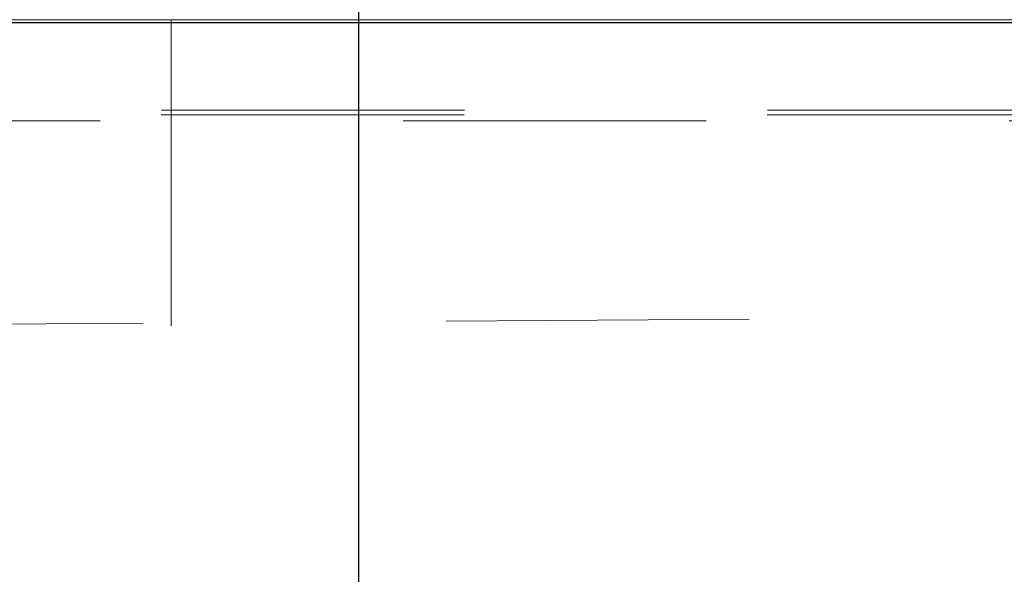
# Model space of a CAD drawing. Header units: metres. Extents: x -16.9 to 14.1, y -10.1 to 10.9.
# Tile 368 of 656: x -10.574 to -10.249, y 7.143 to 7.326. Entities that reach past the tile are written whole.
import ezdxf

# ---------------------------------------------------------------- set-up
doc = ezdxf.new("R2010")
doc.units = ezdxf.units.M
doc.linetypes.add('Ligne de quadrillage', pattern=[0.022225, 0.0127, -0.003175, 0.003175, -0.003175])
doc.linetypes.add('Tiret', pattern=[0.00635, 0.003175, -0.003175])
for name, color, linetype, lineweight in [('A-WALL', 113, 'Continuous', 25), ('G-ANNO-TEXT', 231, 'Continuous', 9), ('S-BEAM', 12, 'Continuous', 18), ('S-BEAM-HDLN', 1, 'Tiret', 18), ('S-GRID', 1, 'Continuous', 9)]:
    doc.layers.add(name, color=color, linetype=linetype, lineweight=lineweight)

msp = doc.modelspace()

# ---------------------------------------------------------------- linework, layer by layer
at = {"layer": 'A-WALL'}
msp.add_line((-9.05675, 7.32525), (-14.75714, 7.32525), dxfattribs=at)
at = {"layer": 'G-ANNO-TEXT', "color": 190, "lineweight": 25}
for p in [(-10.46186, 5.5103), (-10.46186, 4.98864), (-10.46186, 6.96627), (-10.46186, 6.53866)]:
    msp.add_line(p, (-10.46186, 9.37626), dxfattribs=at)
at = {"layer": 'S-BEAM'}
for p, q in [((-15.11773, 7.32625), (12.22454, 7.32625)), ((-10.52382, 7.32625), (-10.52382, 7.32525))]:
    msp.add_line(p, q, dxfattribs=at)
at = {"layer": 'S-BEAM-HDLN'}
for p, q in [((-10.52382, 7.32521), (-10.52382, 7.10529)), ((12.17298, 7.2964), (-15.04723, 7.2964)), ((12.17295, 7.29484), (-15.04725, 7.29484)), ((-15.04725, 7.29284), (12.17295, 7.29284))]:
    msp.add_line(p, q, dxfattribs=at)
at = {"layer": 'S-GRID', "linetype": 'Ligne de quadrillage'}
msp.add_line((2.06667, 7.30871), (-16.11272, 7.1895), dxfattribs=at)

doc.saveas('drawing.dxf')
